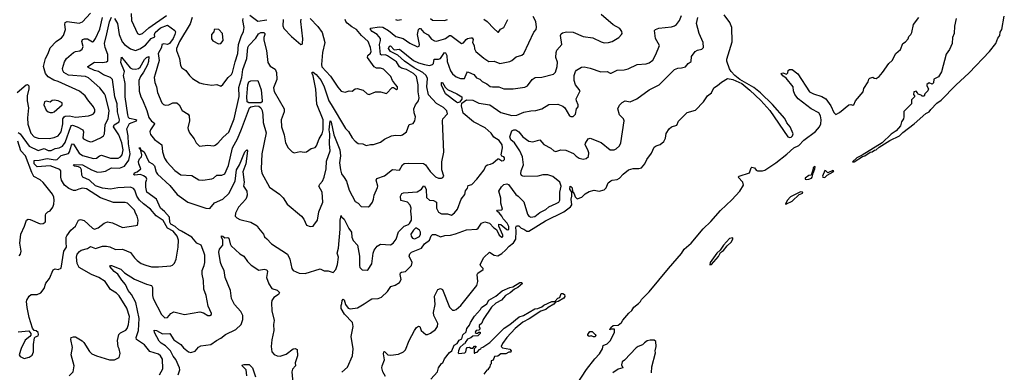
# Model space of a CAD drawing. Extents: x 1443846 to 1577407, y 839182 to 927291.
# Tile 478 of 535: x 1565160 to 1574974, y 868600 to 872112. Entities that reach past the tile are written whole.
import ezdxf

# ---------------------------------------------------------------- set-up
doc = ezdxf.new("R2010")
doc.units = 0

msp = doc.modelspace()

# ---------------------------------------------------------------- linework, layer by layer
at = {"layer": '0CON20XD'}
for points in [[(1565135, 871387.5), (1565225, 871462.5), (1565237, 871467), (1565252.5, 871455), (1565252, 871425), (1565233.1, 871355), (1565235.4, 871305), (1565248.3, 871235), (1565236.9, 871135), (1565241.3, 871071.3), (1565272.3, 870982.3), (1565305, 870943.8), (1565345, 870931.1), (1565455, 870930), (1565505, 870938.2), (1565543.3, 870955), (1565574.2, 870995), (1565589.8, 871075), (1565590.6, 871125), (1565602.4, 871145), (1565615, 871152.7), (1565655, 871153.9), (1565715, 871141.2), (1565846.2, 871153.8), (1565876.9, 871163.1), (1565894.5, 871175.5), (1565908.6, 871195), (1565910, 871215), (1565896.2, 871245), (1565838.1, 871315), (1565814.2, 871355), (1565755, 871398.8), (1565545, 871495.4), (1565500.3, 871510.3), (1565445, 871542.5), (1565418.6, 871575), (1565396.2, 871645), (1565417.1, 871725), (1565445.6, 871775), (1565465, 871833.3), (1565525, 871894.3), (1565577.5, 871932.5), (1565595.3, 871954.7), (1565617.5, 872015), (1565609.4, 872065), (1565614.7, 872085), (1565635, 872095.3), (1565753.7, 872076.3), (1565785, 872089.4), (1565865, 872176.2)], [(1565145, 869002.5), (1565251.7, 869011.7), (1565272.5, 868985), (1565271.7, 868968.3), (1565262.5, 868955), (1565215, 868918.8), (1565173.9, 868836.1), (1565153.5, 868775), (1565166.2, 868756.2), (1565205, 868735.6), (1565255, 868750.4), (1565285, 868771.9), (1565298.2, 868805), (1565296.9, 868875), (1565307.5, 868942.5), (1565317.5, 868952.5), (1565345, 868962.5), (1565348.8, 868975), (1565345, 868996.7), (1565325, 869012.5), (1565305, 869017.5), (1565288.3, 869038.3), (1565255.7, 869145), (1565234.4, 869245), (1565227.5, 869305), (1565231.3, 869318.7), (1565255, 869357.5), (1565275, 869373.3), (1565335, 869373.3), (1565369.3, 869390.7), (1565403.3, 869435), (1565420.9, 869489.1), (1565455.9, 869534.1), (1565495, 869620), (1565515, 869628.8), (1565545, 869623.8), (1565572.3, 869637.7), (1565601.1, 869805), (1565628.1, 869845), (1565622, 869892), (1565623.2, 869945), (1565629.4, 869960.6), (1565670.8, 870015), (1565717.1, 870055), (1565745, 870113.8), (1565765, 870122.9), (1565801.7, 870111.7), (1565887.5, 870035), (1565905, 870026.7), (1565941.8, 870038.2), (1566001.2, 870085), (1566035, 870097.1), (1566085, 870089.4), (1566185, 870042.9), (1566318.3, 870061.7), (1566333, 870067), (1566339.3, 870080.7), (1566340, 870115), (1566332, 870155), (1566312.9, 870185), (1566302.9, 870215), (1566235, 870284.3), (1566211.7, 870291.7), (1566095, 870291.9), (1565965, 870338.9), (1565825, 870426.5), (1565785, 870435.3), (1565749.4, 870425), (1565715, 870410), (1565695, 870409.5), (1565651.5, 870431.5), (1565607.2, 870465), (1565575.4, 870515), (1565570, 870545), (1565571.5, 870605), (1565561.1, 870621.1), (1565465, 870655.1), (1565335, 870644.8), (1565303.8, 870675), (1565305, 870708.5), (1565355, 870712.6), (1565435, 870730), (1565515, 870717.2), (1565535, 870720), (1565575, 870758.6), (1565645, 870778.9), (1565655.1, 870794.9), (1565675, 870863.1), (1565685, 870875.5), (1565695, 870870.9), (1565752.6, 870782.6), (1565785, 870760), (1565895, 870730.7), (1565925, 870733.8), (1565955, 870757.1), (1565975, 870763.8), (1566063.6, 870733.6), (1566143.1, 870733.1), (1566165, 870744.6), (1566183, 870767), (1566192.2, 870815), (1566179.3, 870885), (1566148.1, 870965), (1566094.8, 871045), (1566100.9, 871065), (1566150.8, 871095), (1566155.8, 871115), (1566134.2, 871195), (1566130.4, 871275), (1566109.3, 871345), (1566086.1, 871515), (1566066, 871536), (1565995, 871561.9), (1565944.9, 871594.9), (1565905, 871605.6), (1565841.2, 871635), (1565840, 871645), (1565905, 871689.5), (1565985, 871684.7), (1566025, 871691.5), (1566037.3, 871702.7), (1566038.7, 871765), (1566012.2, 871835), (1566005.8, 871875), (1566027.2, 871972.8), (1566055, 872092), (1566073.6, 872136.4)], [(1565145, 870990), (1565165, 870975.6), (1565255, 870853.5), (1565345, 870807.9), (1565405, 870830), (1565445, 870809.8), (1565475, 870808.1), (1565515, 870829), (1565555, 870835.2), (1565586.5, 870853.5), (1565615, 870889.6), (1565670.2, 871049.8), (1565675, 871058.5), (1565685, 871061.1), (1565733.9, 871043.9), (1565789.5, 871015), (1565796.7, 870995), (1565789.4, 870935), (1565796.2, 870925), (1565834.6, 870904.6), (1565865, 870897.1), (1565885, 870900), (1565964.6, 870935.4), (1565994.2, 870955), (1566006.5, 870975), (1566013.4, 871065), (1566042.8, 871127.2), (1566051.8, 871205), (1566015.9, 871355), (1566006.2, 871375), (1565960, 871435), (1565845, 871533.3), (1565815, 871545.4), (1565645, 871559.8), (1565600.9, 871585), (1565588.8, 871605), (1565585.4, 871625), (1565606.9, 871693.1), (1565627.8, 871725), (1565695, 871783.8), (1565715, 871793.8), (1565758.3, 871801.7), (1565781.8, 871818.2), (1565791.3, 871845), (1565778.7, 871895), (1565784.7, 871915.3), (1565805, 871922.9), (1565835, 871922.3), (1565885, 871893.3), (1565895, 871895.7), (1565914.6, 871925), (1565957.8, 872017.8), (1565985.9, 872134.1)], [(1566105, 872124), (1566136, 872076), (1566150, 871965), (1566182.2, 871892.2), (1566206.4, 871866.4), (1566265, 871822.7), (1566315, 871806.3), (1566359.1, 871820.9), (1566415, 871859.2), (1566470.7, 871925), (1566507.1, 871942.9), (1566504.8, 871965), (1566510.9, 871985), (1566565, 872030), (1566635, 872058), (1566705.5, 872005.5), (1566712.5, 871992.5), (1566707, 871965), (1566688.8, 871925), (1566652.6, 871875), (1566635, 871863.8), (1566597.3, 871872.7), (1566575.4, 871865), (1566574.7, 871835), (1566540.3, 871775), (1566549.1, 871705), (1566509.7, 871569.7), (1566500.4, 871535), (1566505.6, 871485), (1566524.4, 871445), (1566535, 871386.7), (1566577.5, 871285), (1566595, 871265.8), (1566615, 871260.6), (1566645, 871264.4), (1566687.5, 871282.5), (1566725, 871283.3), (1566748.6, 871265), (1566777.9, 871207.9), (1566840.3, 871170.3), (1566850, 871155), (1566854.2, 871105), (1566836.4, 871036.4), (1566838.3, 871018.3), (1566853.8, 870985), (1566899.2, 870925), (1566918.8, 870885), (1566953.6, 870853.6), (1567035, 870861.2), (1567095, 870857.1), (1567108, 870862), (1567135, 870880.8), (1567188.3, 870941.7), (1567245, 870992.9), (1567296.7, 871123.3), (1567346.9, 871346.9), (1567343, 871437), (1567372.6, 871535), (1567385.8, 871615), (1567425.7, 871725), (1567435.3, 871835), (1567445.4, 871855), (1567515, 871928.6), (1567539.2, 871970.8), (1567565, 871986.1), (1567594, 871984), (1567603.8, 871975), (1567604.4, 871965), (1567593.5, 871935), (1567595, 871907.5), (1567619.4, 871805), (1567632.7, 871685), (1567655, 871650.6), (1567707.9, 871617.9), (1567721.1, 871585), (1567723.4, 871516.6), (1567691.5, 871435), (1567695, 871397.5), (1567797.8, 871225), (1567795.6, 871195), (1567765.5, 871114.5), (1567768.1, 871045), (1567795.7, 870965.7), (1567810, 870885), (1567836.2, 870835), (1567875, 870796.7), (1567895, 870786.7), (1567955, 870800), (1567995, 870791.2), (1568020, 870795), (1568065, 870828), (1568105, 870840), (1568119.2, 870855), (1568145.4, 870925), (1568175, 870975.7), (1568185.6, 871015), (1568184, 871114), (1568122.3, 871272.3), (1568110.7, 871420.7), (1568084.1, 871554.1), (1568073.6, 871575), (1568075, 871590), (1568085, 871590), (1568115, 871567.9), (1568165.3, 871505), (1568196.4, 871445), (1568240.8, 871305), (1568265.9, 871265.9), (1568407.3, 871027.3), (1568436.9, 870996.9), (1568475, 870933.8), (1568505, 870901.2), (1568535, 870880), (1568580, 870875), (1568615, 870858), (1568655, 870868), (1568685, 870867.5), (1568755, 870892.5), (1568795, 870922.5), (1568865, 870954.4), (1568905, 870961.4), (1568955, 870960), (1568975, 870966.2), (1569016.2, 870995), (1569041.4, 871068.6), (1569080.5, 871079.5), (1569096.9, 871103.1), (1569104.2, 871145), (1569092.5, 871185), (1569090, 871225), (1569104.5, 871265.5), (1569136.3, 871303.7), (1569141.5, 871335), (1569132.7, 871392.7), (1569131.6, 871465), (1569115.5, 871545.5), (1569086.2, 871575), (1569015, 871617.6), (1568965, 871629.3), (1568945, 871643.4), (1568915, 871690.9), (1568825, 871753.1), (1568805, 871763.1), (1568765, 871760.4), (1568756.6, 871766.6), (1568746.5, 871863.5), (1568757.9, 871905), (1568755.3, 871925), (1568724, 871965), (1568672.1, 871995), (1568655.6, 872015), (1568655, 872028), (1568745, 872041.6), (1568778.4, 872038.4), (1568835.2, 872005.2), (1568910, 871945), (1568983.6, 871923.6), (1569047.2, 871877.2), (1569125, 871842.5), (1569141.2, 871848.8), (1569146.1, 871863.9), (1569126.6, 871965), (1569136.4, 872013.6), (1569145, 872025.7), (1569155, 872023.1), (1569186.7, 871985), (1569230.1, 871960.1), (1569265, 871917.7), (1569295, 871900.8), (1569315, 871900), (1569385, 871917.3), (1569405.2, 871924.8), (1569445, 871954.5), (1569458.8, 871955), (1569565, 871875.6), (1569585, 871882.5), (1569609.2, 871915), (1569623.8, 871925), (1569655, 871933.1), (1569670, 871930), (1569678.9, 871915), (1569672.9, 871885), (1569689.6, 871855), (1569693, 871823), (1569705, 871794.3), (1569785, 871727.5), (1569835, 871696.9), (1569888.5, 871698.5), (1569945, 871677.1), (1570045, 871696), (1570066.2, 871705), (1570109.1, 871740.9), (1570165, 871760), (1570183.8, 871775), (1570285, 871986.7), (1570309.2, 872015), (1570312.1, 872037.9), (1570304.3, 872094.3), (1570278.6, 872145)], [(1566271.1, 872175), (1566273.1, 872105), (1566333.1, 871975), (1566355, 871963.3), (1566385, 871974.5), (1566448.6, 872031.4), (1566623.4, 872155)], [(1566880.4, 872135), (1566857.9, 872072.1), (1566752.5, 871895), (1566722.9, 871825), (1566724.4, 871805), (1566754.2, 871724.2), (1566764.2, 871655), (1566775, 871633.3), (1566816.2, 871605), (1566851.2, 871555), (1566883.3, 871525), (1566953, 871483), (1566987.7, 871472.3), (1567075, 871458.8), (1567125, 871466), (1567165, 871450), (1567185, 871466.7), (1567237.5, 871535), (1567270.8, 871565), (1567282.4, 871585), (1567306.4, 871693.6), (1567334, 871774), (1567340.8, 871865), (1567367.2, 871945), (1567392.5, 871995), (1567396, 872035), (1567383.2, 872105), (1567387.3, 872125)], [(1567455, 872156.4), (1567535, 872097.5), (1567625, 872112.3)], [(1568370.7, 868599.3), (1568428.3, 868651.7), (1568477.1, 868765), (1568484.2, 868834.2), (1568463.1, 868955), (1568484.2, 869055.8), (1568476.7, 869095), (1568398.5, 869178.5), (1568365.9, 869235), (1568362.8, 869265), (1568371.6, 869285), (1568374.2, 869315), (1568385, 869329.2), (1568395, 869320), (1568407.1, 869275), (1568435, 869238.8), (1568455, 869230.8), (1568527.2, 869242.8), (1568595, 869280.6), (1568652.5, 869322.5), (1568668.8, 869331.2), (1568734.3, 869335.7), (1568765, 869347.5), (1568825, 869404), (1568858.8, 869455), (1568903, 869467), (1568946.2, 869495), (1568961.2, 869525), (1568951.9, 869575), (1568955, 869590), (1568965, 869597.5), (1569006.7, 869605), (1569066.7, 869665), (1569072, 869695), (1569043.6, 869755), (1569049.4, 869780.6), (1569066, 869795), (1569163.8, 869835), (1569195, 869880.6), (1569243.2, 869916.8), (1569261.7, 869958.3), (1569275, 869973.5), (1569303.9, 869973.9), (1569355, 869948.1), (1569397.9, 869962.1), (1569455, 869965.6), (1569505, 869977.8), (1569615, 870018.9), (1569715, 870025.5), (1569728.5, 870035), (1569763.1, 870085), (1569795, 870098.9), (1569843.9, 870083.9), (1569885, 870038), (1569911.1, 870021.1), (1569940, 869965), (1569965, 869945.7), (1569975, 869948), (1569976.8, 869965), (1569935.6, 870055), (1569934.4, 870075.6), (1569955, 870072.1), (1570015, 870022), (1570025, 870017.8), (1570035.4, 870025), (1570035, 870051.2), (1570019.1, 870085), (1569978.8, 870128.8), (1569966.5, 870155), (1569939, 870189), (1569914.6, 870205), (1569924, 870215), (1569963.1, 870216.9), (1569971.5, 870225), (1569956.5, 870285), (1569955.4, 870335), (1569936.4, 870403.6), (1569961.2, 870448.8), (1569985, 870471.2), (1570015, 870475.8), (1570030.8, 870470.8), (1570105, 870370.8), (1570130, 870355), (1570185, 870296.2), (1570222.9, 870175), (1570235, 870155.6), (1570255, 870145.5), (1570295, 870150.4), (1570345, 870191.1), (1570405, 870221.1), (1570435, 870246.5), (1570507.6, 870282.4), (1570534.4, 870295), (1570543.1, 870315), (1570543.5, 870395), (1570558.3, 870455), (1570544.8, 870495), (1570475, 870549.9), (1570425, 870567.9), (1570372.7, 870567.3), (1570324.3, 870554.3), (1570195, 870550.6), (1570175, 870552.9), (1570161.7, 870561.7), (1570155.8, 870575.8), (1570159.5, 870605), (1570181.6, 870665), (1570172.8, 870745), (1570145.9, 870805.9), (1570093.3, 870885), (1570055, 870916.4), (1570046.5, 870945), (1570064.3, 871005), (1570084.2, 871015.8), (1570105, 871015.2), (1570136.6, 870996.6), (1570174.6, 870944.6), (1570233.8, 870903.8), (1570275, 870896.2), (1570345, 870915.5), (1570385, 870868), (1570455, 870832.9), (1570485, 870806), (1570505, 870799.2), (1570523.3, 870805), (1570553, 870817), (1570605, 870814), (1570679.7, 870779.7), (1570705, 870752), (1570735, 870734.2), (1570775, 870724.2), (1570805, 870729.2), (1570829.4, 870750.6), (1570832.9, 870785), (1570824.3, 870815), (1570797.5, 870865), (1570798.3, 870881.7), (1570826.7, 870925), (1570845, 870932.5), (1570955, 870888.9), (1571045, 870815.7), (1571084.2, 870814.2), (1571105, 870824.3), (1571138.6, 870855), (1571152.2, 870885), (1571185.6, 871105), (1571179.4, 871125), (1571137.1, 871165), (1571122.9, 871225), (1571139.1, 871260.9), (1571164.2, 871285.8), (1571195, 871303.3), (1571245, 871294.5), (1571312, 871325), (1571435, 871414.5), (1571533.5, 871465), (1571685, 871615.7), (1571719.7, 871630.3), (1571757.7, 871632.3), (1571796.9, 871643.1), (1571824.3, 871675.7), (1571854.1, 871695.9), (1571856, 871745), (1571893.8, 871795), (1571915, 871809.2), (1571960.3, 871819.7), (1571974, 871835), (1571970.8, 871885), (1571931.4, 871975), (1571906.7, 872075), (1571919.5, 872135)], [(1568807, 868557), (1568780.4, 868605), (1568770, 868645), (1568772.5, 868665), (1568797.5, 868725), (1568784.6, 868785), (1568788, 868802), (1568795, 868805.7), (1568828.8, 868775), (1568859.5, 868770.5), (1568935, 868780), (1568985.7, 868804.3), (1569006.8, 868825), (1569042.2, 868915), (1569095, 869014.4), (1569115, 869045.7), (1569135, 869060.8), (1569148.6, 869055), (1569160, 869015), (1569207.6, 868977.6), (1569225, 868976.7), (1569255, 868987.8), (1569303.8, 869026.2), (1569323.3, 869055), (1569327.9, 869085), (1569288.4, 869165), (1569283.3, 869195), (1569301.9, 869275), (1569293.6, 869356.4), (1569326.1, 869423.9), (1569355, 869434), (1569375, 869422.9), (1569445, 869248.1), (1569475, 869220), (1569495, 869218.8), (1569509.6, 869225), (1569555.4, 869264.6), (1569717.6, 869465), (1569727.8, 869505), (1569718.2, 869575), (1569725, 869588.1), (1569778.8, 869625), (1569778, 869635), (1569757, 869657), (1569750.8, 869675), (1569785, 869742), (1569843.7, 869796.3), (1569887.8, 869767.8), (1569925, 869760), (1569965, 869781.6), (1570002.3, 869817.7), (1570037.5, 869855), (1570081.1, 869888.9), (1570106.2, 869925), (1570109.6, 870005), (1570104.2, 870045.8), (1570111.8, 870058.2), (1570135, 870060), (1570157, 870037), (1570185, 870026.9), (1570214.1, 870004.1), (1570235, 870004.5), (1570401.5, 870108.5), (1570585, 870198.2), (1570650.5, 870249.5), (1570662.2, 870267.8), (1570656.6, 870325), (1570664.7, 870355), (1570662.7, 870392.7), (1570644.8, 870425), (1570647.5, 870452.5), (1570655, 870451.4), (1570665.9, 870435.9), (1570670, 870400), (1570687.1, 870377.1), (1570695, 870346.2), (1570715, 870327.5), (1570762.5, 870345), (1570795, 870378.8), (1570835, 870400), (1570885, 870412.5), (1570935, 870402.9), (1570985, 870418.6), (1571005, 870438.8), (1571025, 870485.8), (1571052.5, 870507.5), (1571065.6, 870514.4), (1571115, 870520), (1571138.1, 870531.9), (1571175, 870572), (1571227.5, 870615), (1571275, 870629.2), (1571331.7, 870628.3), (1571356.7, 870635), (1571391.2, 870675), (1571411.7, 870718.3), (1571458.3, 870781.7), (1571485, 870843.8), (1571505, 870857.1), (1571545, 870868.8), (1571581.2, 870898.8), (1571597.3, 870932.7), (1571605, 870977.5), (1571633.8, 871025), (1571657.5, 871045), (1571709.3, 871060.7), (1571725, 871100), (1571811.2, 871188.8), (1571895, 871210), (1571975, 871293.8), (1572015.6, 871354.4), (1572054.2, 871385), (1572077.1, 871432.9), (1572114.5, 871455.5), (1572155, 871491.2), (1572215, 871527.5), (1572267, 871517), (1572357.8, 871477.8), (1572438.9, 871408.9), (1572548.7, 871308.7), (1572637.8, 871207.8), (1572814.9, 870944.9), (1572835, 870938.1), (1572847.9, 870942.1), (1572864.1, 870955.9), (1572868.6, 870975), (1572838.4, 871045), (1572807.5, 871085), (1572786.5, 871126.5), (1572665, 871268.8), (1572545, 871382.7), (1572476.6, 871436.6), (1572337.6, 871517.6), (1572287.3, 871557.3), (1572250.8, 871595), (1572233.3, 871623.3), (1572209.7, 871699.7), (1572209.4, 871720.6), (1572259.8, 871890.2), (1572256.7, 872035), (1572238.1, 872085), (1572180.7, 872160.7)], [(1569385.9, 870794.1), (1569374.5, 871105.5), (1569378.9, 871125), (1569424.4, 871175), (1569417.8, 871205), (1569385, 871236.5), (1569315, 871276.2), (1569234.7, 871365), (1569218.3, 871445), (1569223.3, 871525), (1569210.3, 871555), (1569177.2, 871585), (1569091.5, 871631.5), (1568995, 871699.3), (1568928.3, 871758.3), (1568855, 871796.2), (1568837.7, 871825), (1568845, 871849.6), (1568855, 871850.4), (1568892.6, 871812.6), (1568945, 871818.8), (1569085, 871707), (1569135, 871681.1), (1569195.5, 871665.5), (1569244.7, 871655.3), (1569274.3, 871665), (1569283.8, 871676.2), (1569290.8, 871719.2), (1569335, 871718.8), (1569353.1, 871726.9), (1569395, 871785.7), (1569405, 871780.8), (1569416.9, 871756.9), (1569420.5, 871695), (1569455, 871602.9), (1569475, 871572.2), (1569511.5, 871541.5), (1569555, 871525.6), (1569594.3, 871525.7), (1569617.8, 871582.2), (1569625, 871591.2), (1569635, 871590.8), (1569685.8, 871565.8), (1569713.5, 871533.5), (1569745, 871519.5), (1569770, 871495), (1569815, 871474.4), (1569847.8, 871447.8), (1569872, 871442), (1569935, 871443.3), (1569986.4, 871423.6), (1570077.4, 871422.6), (1570195, 871441.4), (1570220, 871455), (1570269.2, 871515), (1570298.8, 871535), (1570365, 871541.1), (1570479.6, 871570.4), (1570499.6, 871590.4), (1570518.1, 871645), (1570518.9, 871688.9), (1570504.4, 871735), (1570505.7, 871785), (1570515, 871810), (1570562.5, 871865), (1570551.4, 871955), (1570558, 871972), (1570570, 871980), (1570610.3, 871989.7), (1570675, 871986.5), (1570777.5, 871945), (1570872.5, 871932.5), (1570955, 871891.5), (1570985, 871882.9), (1571030, 871885), (1571065, 871895.8), (1571131.2, 871935), (1571158.8, 871965), (1571163.8, 871975), (1571161.2, 871995), (1571141.2, 872025), (1571075, 872062), (1570956.7, 872165)], [(1571501.8, 871765), (1571535.5, 871854.5), (1571496, 871924), (1571488.8, 872005), (1571495.9, 872014.1), (1571530.9, 872029.1), (1571657.2, 872042.8), (1571685, 872050.6), (1571705, 872064.2), (1571736.1, 872103.9), (1571757.3, 872155)], [(1572885.7, 871365.7), (1572872.5, 871405), (1572868.6, 871445), (1572801.1, 871531.1), (1572765, 871551.5), (1572750, 871575), (1572765, 871583.3), (1572801.7, 871568.3), (1572817, 871583), (1572820, 871605), (1572832.5, 871617.5), (1572860, 871615), (1572915, 871572.5), (1573031.2, 871395), (1573072.6, 871372.6), (1573155, 871348.2), (1573195, 871323.1), (1573245, 871252.9), (1573275, 871186.2), (1573295, 871168.8), (1573331.4, 871188.6), (1573425, 871263.3), (1573445, 871268.8), (1573465, 871261.2), (1573475, 871263.8), (1573490, 871305), (1573566.2, 871395), (1573575, 871426.7), (1573618.3, 871491.7), (1573625, 871518.8), (1573635, 871528.8), (1573665, 871540), (1573675, 871530), (1573695, 871527.5), (1573725, 871547.5), (1573760, 871585), (1573823.3, 871675), (1573857.5, 871705), (1573892.5, 871775), (1573937.5, 871815), (1573963.9, 871876.1), (1573988.3, 871891.7), (1574015, 871920), (1574022.5, 871945), (1574042.5, 871965), (1574052.5, 871985), (1574070, 872065), (1574122.5, 872135)], [(1574493.6, 872123.6), (1574476.4, 872046.4), (1574473.3, 871975), (1574456.4, 871933.6), (1574453.3, 871875), (1574427.5, 871815), (1574395, 871770), (1574347, 871593), (1574316.4, 871543.6), (1574271.7, 871518.3), (1574267, 871483), (1574255, 871470), (1574225, 871482.5), (1574201.7, 871468.3), (1574200, 871455), (1574217.5, 871425), (1574210, 871405), (1574180, 871375), (1574175, 871350), (1574155, 871350), (1574145, 871360), (1574115, 871370), (1574110, 871385), (1574095, 871400), (1574072.5, 871395), (1574068.3, 871368.3), (1574080, 871355), (1574080, 871345), (1574050, 871315), (1574050, 871275), (1573973, 871197), (1573972.5, 871145), (1573967.5, 871125), (1573947.5, 871095), (1573940, 871055), (1573897.5, 871005), (1573845, 870972.5), (1573755, 870886), (1573558.6, 870761.4), (1573503.3, 870736.7), (1573461.2, 870695), (1573476.7, 870695), (1573559.2, 870750.8), (1573585, 870756.7), (1573638.2, 870791.8), (1573657.8, 870795), (1573679.1, 870810.9), (1573696.5, 870815), (1573727.2, 870842.8), (1573832.5, 870907.5), (1573928.1, 870955), (1573961.1, 870988.9), (1574076.7, 871075), (1574192.3, 871177.7), (1574225.8, 871195), (1574241.2, 871218.8), (1574300.3, 871279.7), (1574345, 871309.8), (1574489.9, 871460.1), (1574625, 871584.4), (1574826.2, 871795), (1574887.8, 871875), (1574910.7, 871929.3), (1574928.9, 871955), (1574932.2, 871987.8), (1574947.6, 872015), (1574973.8, 872146.2)], [(1567787.2, 872115), (1567782.4, 872052.4), (1567793.4, 872023.4), (1567868.8, 871945), (1567963.9, 871863.9), (1567975, 871867.5), (1567980.5, 871879.5), (1567983, 871923), (1567961.2, 872095), (1567964.1, 872115.9)], [(1568055, 872125.8), (1568131.5, 872045), (1568173.3, 871983.3), (1568201.3, 871885), (1568177.6, 871785), (1568167.9, 871665), (1568172.6, 871642.6), (1568259.4, 871549.4), (1568330.2, 871440.2), (1568365, 871400), (1568405, 871388.8), (1568445, 871403.3), (1568475, 871400), (1568505, 871422.5), (1568525, 871426.7), (1568585, 871410), (1568624.2, 871374.2), (1568643, 871367), (1568707, 871393), (1568755, 871393.8), (1568815, 871376.7), (1568872.3, 871437.7), (1568885, 871437.5), (1568915, 871417.5), (1568925, 871423.3), (1568926.7, 871445), (1568906, 871466), (1568875.6, 871505.6), (1568858, 871545), (1568785, 871619.2), (1568755, 871628.9), (1568715, 871628.2), (1568692.1, 871642.1), (1568626.2, 871735), (1568629.6, 871755), (1568655, 871777.8), (1568663.3, 871796.7), (1568657.4, 871835), (1568634.8, 871894.8), (1568565.6, 871955.6), (1568518.2, 872015), (1568470.9, 872040.9), (1568425, 872078.5), (1568410.9, 872095), (1568404.6, 872115.4)], [(1568905, 872113.6), (1568925, 872109.1), (1568965, 872113.3)], [(1569255.7, 872125), (1569275, 872106.9), (1569395, 872103.1), (1569425, 872114.4)], [(1569785, 872116.7), (1569820.8, 872095), (1569884.3, 872024.3), (1569925, 871987.5), (1569931.7, 871988.3), (1569953.2, 872016.8), (1569986.7, 872035), (1570026, 872115)], [(1567141.7, 871871.7), (1567165, 871873.8), (1567188, 871905), (1567181.2, 871975), (1567145, 872013.3), (1567105, 872017.5), (1567098.3, 872011.7), (1567095, 871990), (1567073.3, 871965), (1567072.3, 871922.3), (1567085, 871903.3), (1567141.7, 871871.7)], [(1565654.2, 868565.8), (1565692.5, 868605), (1565704.6, 868665), (1565673.2, 868773.2), (1565685.5, 868845), (1565668.6, 868925), (1565674.4, 868945.6), (1565695.7, 868954.3), (1565715, 868953.1), (1565781.9, 868911.9), (1565798.9, 868895), (1565855, 868806), (1565880, 868785), (1565925, 868764.3), (1566055, 868724), (1566105, 868724), (1566152, 868748), (1566161.7, 868788.3), (1566152.2, 868832.2), (1566141.7, 868851.7), (1566135.5, 868915), (1566147.5, 868975), (1566165, 868992.5), (1566219.4, 869020.6), (1566232.7, 869037.3), (1566245.4, 869075), (1566255.4, 869155), (1566228.9, 869238.9), (1566151.1, 869361.1), (1566125, 869389.2), (1566066.9, 869425), (1566010.8, 869505), (1565947.5, 869545), (1565875, 869574.6), (1565754.2, 869645), (1565733.9, 869683.9), (1565725.6, 869745), (1565731.9, 869775), (1565755, 869804.3), (1565773.3, 869815), (1565835, 869831.5), (1565865, 869851.4), (1565915, 869833.1), (1565985, 869854.6), (1566025, 869857.1), (1566058.6, 869848.6), (1566115, 869822.5), (1566185, 869827.1), (1566265, 869791.5), (1566305, 869740), (1566332.5, 869715), (1566372.5, 869685), (1566415.9, 869665.9), (1566475, 869650.4), (1566545, 869648.8), (1566665, 869659.2), (1566683, 869667), (1566702.4, 869687.6), (1566718.1, 869725), (1566741.2, 869845), (1566743.8, 869915), (1566728.2, 869955), (1566689.5, 870005), (1566632.4, 870035), (1566591.3, 870111.3), (1566519.7, 870159.7), (1566463.8, 870225), (1566395, 870276.8), (1566355, 870315.3), (1566327, 870355), (1566308.2, 870415), (1566295, 870432.1), (1566265, 870443.6), (1566137.6, 870437.6), (1566065, 870422.8), (1565985, 870434.7), (1565916.4, 870456.4), (1565855, 870515.2), (1565788.1, 870545), (1565779.1, 870565), (1565777.3, 870617.3), (1565765.3, 870635.3), (1565745, 870647.1), (1565705, 870652), (1565694.4, 870665), (1565705, 870671.1), (1565785, 870667.2), (1565877.4, 870617.4), (1565935.5, 870594.5), (1565975, 870595.5), (1566015, 870604.6), (1566075, 870635.3), (1566155, 870634.7), (1566205, 870652.4), (1566246.7, 870713.3), (1566261.1, 870775), (1566243.5, 870875), (1566241.5, 870955), (1566229.3, 871025), (1566255, 871077.7), (1566325, 871103.6), (1566327.6, 871107.6), (1566316.7, 871115), (1566255, 871127.5), (1566245, 871136.5), (1566236.4, 871165), (1566212.8, 871345), (1566212.8, 871475), (1566194.4, 871555.6), (1566204.6, 871595), (1566167.4, 871685), (1566175, 871740), (1566262.4, 871632.4), (1566281.9, 871621.9), (1566315, 871620.3), (1566343.7, 871626.3), (1566361.7, 871638.3), (1566404.5, 871715), (1566425, 871736.4), (1566446.2, 871745), (1566444.5, 871695), (1566435, 871664.2), (1566395, 871588.5), (1566363.6, 871546.4), (1566347.5, 871505), (1566351.5, 871401.5), (1566368, 871345), (1566385.4, 871315), (1566426.2, 871206.2), (1566447, 871137), (1566472.5, 871102.5), (1566499.2, 871085), (1566504.4, 871075), (1566462.3, 871015), (1566458.8, 870995), (1566465, 870970), (1566505, 870919.5), (1566576.2, 870866.2), (1566583.5, 870795), (1566605, 870731.2), (1566625.6, 870695), (1566705, 870610), (1566765, 870565.8), (1566875, 870560.8), (1566945, 870517.5), (1566985, 870514.3), (1567075, 870528.1), (1567092, 870535), (1567125, 870563.1), (1567175, 870563.1), (1567205, 870575.6), (1567241.7, 870658.3), (1567282, 870835), (1567329.7, 870925), (1567370.8, 871020.8), (1567449.6, 871235), (1567464.8, 871245.2), (1567515, 871253.5), (1567545, 871250), (1567564.7, 871235), (1567576.6, 871206.6), (1567584, 871164), (1567587.5, 871087.5), (1567615.4, 870985), (1567574.7, 870775), (1567567.1, 870625), (1567575, 870582.5), (1567651.2, 870445), (1567751.2, 870375), (1567785, 870336.2), (1567825, 870273.8), (1567970, 870155), (1567993.3, 870125), (1568017.5, 870065), (1568055, 870051.2), (1568085, 870056.7), (1568093.3, 870065), (1568128, 870115), (1568141.7, 870198.3), (1568181.2, 870295), (1568174.5, 870395), (1568141.9, 870455), (1568150.6, 870475), (1568177.1, 870502.9), (1568193.3, 870545), (1568213.2, 870626.8), (1568216.6, 870703.4), (1568253, 870805), (1568246.7, 870875), (1568250.7, 870975), (1568244.1, 871015), (1568254.4, 871105.6), (1568265, 871090), (1568290, 870965), (1568349.4, 870815), (1568358.1, 870755), (1568349.3, 870685), (1568356, 870616), (1568367, 870577), (1568395, 870540), (1568416.2, 870505), (1568442.9, 870415), (1568505, 870301.2), (1568535, 870282.9), (1568565, 870252.5), (1568635, 870249.2), (1568650.9, 870259.1), (1568676, 870295), (1568687.5, 870325), (1568693.1, 870365), (1568727.8, 870442.2), (1568729.5, 870455), (1568714, 870515), (1568718.8, 870531.2), (1568795, 870555.4), (1568875, 870620), (1568946.9, 870613.1), (1568975.7, 870665), (1568991.5, 870678.5), (1569035, 870683.3), (1569185, 870678.5), (1569205.6, 870665), (1569250.7, 870600.7), (1569305, 870546), (1569335.8, 870534.2), (1569365, 870534.2), (1569378.8, 870541.2), (1569386, 870555), (1569366.7, 870615), (1569366.2, 870695), (1569385.9, 870794.1)], [(1566554.2, 868575), (1566586.2, 868635), (1566585, 868731.2), (1566565, 868764.5), (1566545, 868779.2), (1566458, 868808), (1566403.6, 868873.6), (1566326, 868926), (1566320, 868945), (1566345.3, 869015), (1566352.6, 869135), (1566318.4, 869295), (1566274.3, 869374.3), (1566242.2, 869415), (1566215.4, 869475.4), (1566177.6, 869517.6), (1566138.2, 869578.2), (1566101.8, 869605), (1566058.9, 869655), (1566065, 869662.9), (1566076.8, 869663.2), (1566168, 869628), (1566205, 869590.5), (1566305, 869528.5), (1566425, 869478.1), (1566475, 869465.6), (1566485.4, 869444.6), (1566484.6, 869365.4), (1566491, 869335), (1566574.5, 869174.5), (1566606.4, 869143.6), (1566635, 869146.2), (1566665, 869186), (1566695, 869200.8), (1566804.4, 869174.4), (1566955, 869202.7), (1566991.5, 869191.5), (1567035, 869165.8), (1567055.6, 869164.4), (1567071.2, 869175), (1567072, 869185), (1567038.7, 869258.7), (1567018.9, 869365), (1566996.2, 869426.2), (1566990.9, 869515), (1566977.4, 869577.4), (1566977.5, 869615), (1567000, 869665), (1567005.5, 869694.5), (1567003.8, 869765), (1566996.7, 869796.7), (1566969.2, 869865), (1566925, 869884.4), (1566874.6, 869945), (1566774.2, 870004.2), (1566745, 870019), (1566710.9, 870051), (1566665, 870074), (1566657.7, 870095), (1566654.1, 870145), (1566605, 870200.2), (1566564.8, 870235), (1566525.3, 870325.3), (1566429, 870395), (1566416.2, 870445), (1566417.5, 870492.5), (1566426.5, 870525), (1566419.1, 870539.1), (1566395, 870557.5), (1566365, 870568.5), (1566304.4, 870564.4), (1566298.8, 870568.8), (1566305, 870587.5), (1566332.6, 870597.4), (1566367.5, 870625), (1566346.8, 870675), (1566345, 870700), (1566353.1, 870725), (1566373.6, 870746.4), (1566378.9, 870765), (1566363, 870822.8), (1566353.1, 870825), (1566355, 870837.5), (1566363, 870822.8), (1566366.4, 870816.4), (1566399.6, 870795), (1566446, 870696), (1566485, 870677.7), (1566505, 870657.5), (1566521.8, 870591.8), (1566532.3, 870572.3), (1566655, 870459.4), (1566730, 870370), (1566834.7, 870294.7), (1567015, 870235.4), (1567055, 870231.5), (1567101.9, 870288.1), (1567185, 870325.5), (1567245, 870381.9), (1567306.6, 870505), (1567322.4, 870615), (1567350.7, 870665), (1567403.8, 870795), (1567425, 870816), (1567430, 870805), (1567415.4, 870675.4), (1567385.4, 870595), (1567397.5, 870495), (1567389.2, 870455), (1567423.1, 870405), (1567426.7, 870365), (1567422, 870342), (1567414.2, 870325), (1567341.9, 870245), (1567312.5, 870185), (1567308.8, 870155), (1567325, 870138), (1567352.9, 870122.9), (1567465, 870095.6), (1567528.7, 870058.7), (1567540, 870035), (1567589.2, 869975), (1567598.8, 869948.8), (1567625, 869928.8), (1567668.8, 869878.8), (1567830, 869775), (1567852.9, 869725), (1567874, 869635), (1567885, 869613.8), (1567945, 869588.8), (1568005, 869584.3), (1568155, 869628.8), (1568195, 869612), (1568235, 869608.8), (1568285, 869593.3), (1568311.4, 869625), (1568328.2, 869675), (1568338.1, 869745), (1568323.5, 869785), (1568337.7, 869835), (1568354.3, 870025.7), (1568353.2, 870115), (1568365, 870160), (1568367.5, 870147.5), (1568393.6, 870123.6), (1568440.7, 870030.7), (1568466.8, 869996.8), (1568472.2, 869945), (1568483.8, 869913.8), (1568527.3, 869867.3), (1568545.6, 869755), (1568545.6, 869665), (1568550.6, 869645), (1568575, 869620.8), (1568625, 869616.7), (1568635, 869622.5), (1568668.8, 869681.2), (1568682.2, 869785), (1568693.6, 869816.4), (1568722.9, 869857.1), (1568755, 869876.5), (1568855, 869870), (1568884.2, 869885), (1568911.4, 869925), (1568935, 870000), (1568992.9, 870055), (1569035, 870070.8), (1569045, 870080.9), (1569066.2, 870115), (1569063.9, 870145), (1569057.3, 870205), (1569061.2, 870235), (1569053.5, 870265), (1569025, 870295.4), (1568959.7, 870309.7), (1568955.6, 870355), (1568968.1, 870381.9), (1568985, 870388.9), (1569122.4, 870397.6), (1569165, 870423.3), (1569185, 870453.8), (1569195, 870455.7), (1569211.9, 870421.9), (1569215, 870342), (1569244.6, 870314.6), (1569285, 870310.6), (1569314.2, 870295), (1569314.7, 870234.7), (1569335.5, 870195), (1569365, 870179.2), (1569425, 870178.1), (1569465, 870166.5), (1569495, 870188.6), (1569522.2, 870225), (1569560.8, 870325), (1569598, 870372), (1569602.1, 870407.9), (1569623.8, 870435), (1569629.2, 870460.8), (1569665, 870469.4), (1569717.5, 870522.5), (1569791.2, 870615), (1569805.7, 870655), (1569823.9, 870666.1), (1569852.2, 870672.2), (1569875, 870682.9), (1569925, 870726), (1569935, 870726.7), (1569965, 870706.7), (1569980.7, 870709.3), (1569990.7, 870719.3), (1569993.3, 870735), (1569985, 870746), (1569964, 870754), (1569958.8, 870765), (1569972.7, 870835), (1569970.4, 870865), (1569937.4, 870907.4), (1569885, 870941.1), (1569860.3, 870980.3), (1569800.8, 871035), (1569683.3, 871095), (1569581.5, 871181.5), (1569562, 871255), (1569567.7, 871282.3), (1569615, 871313.6), (1569675, 871310), (1569735, 871281.5), (1569845, 871263.3), (1569955, 871186.7), (1570065, 871158.8), (1570115, 871162.2), (1570185, 871190), (1570255, 871202.9), (1570305, 871206.9), (1570365, 871222.9), (1570433.5, 871266.5), (1570525, 871272), (1570575, 871251.2), (1570593.3, 871235), (1570640, 871155), (1570655, 871147.5), (1570675, 871147.5), (1570699.5, 871170.5), (1570710.8, 871225), (1570725.8, 871245), (1570725.7, 871265), (1570708.8, 871305), (1570708, 871325), (1570746, 871405), (1570698.9, 871465), (1570685.6, 871505), (1570686, 871555), (1570698.8, 871595), (1570711.2, 871608.8), (1570760.5, 871639.5), (1570785, 871643.8), (1570845, 871630.8), (1570954, 871594), (1571015, 871595.6), (1571045, 871580), (1571055, 871580.8), (1571115, 871609.5), (1571185, 871613.1), (1571225.8, 871624.2), (1571315, 871666), (1571405, 871673.8), (1571435, 871684), (1571472, 871708), (1571501.8, 871765)], [(1567445, 871283.9), (1567426, 871295), (1567422.7, 871345), (1567435, 871462.5), (1567445, 871493.8), (1567465, 871502.5), (1567535, 871507.5), (1567567.8, 871415), (1567578, 871305), (1567576, 871294), (1567565, 871284.4), (1567445, 871283.9)], [(1569525, 871285.4), (1569515, 871290.6), (1569405.5, 871375), (1569365, 871461.2), (1569365, 871487.5), (1569375, 871486), (1569400.6, 871440.6), (1569425.3, 871415.3), (1569518, 871375), (1569565.4, 871345.4), (1569568.1, 871321.9), (1569545, 871289.6), (1569525, 871285.4)], [(1570715, 868483.3), (1570810.9, 868629.1), (1570891.2, 868735), (1570938.8, 868785), (1570968.8, 868835), (1570976.7, 868865), (1571015, 868882.5), (1571046.1, 868913.9), (1571087.5, 868995), (1571088.3, 869028.3), (1571050, 869030), (1571041.7, 869021.7), (1571053.6, 869046.4), (1571075, 869066.7), (1571125, 869070), (1571157.5, 869095), (1571170.7, 869119.3), (1571230.7, 869189.3), (1571262.5, 869215), (1571280, 869250), (1571326.4, 869283.6), (1571347.5, 869305), (1571357.5, 869325), (1571435, 869402.5), (1571626.2, 869635), (1571757.4, 869782.6), (1571784, 869825), (1571853.6, 869886.4), (1571972, 870028), (1572048, 870102), (1572145, 870210), (1572258.3, 870318.3), (1572338, 870405), (1572373.3, 870465), (1572367.5, 870495), (1572322.5, 870545), (1572330, 870555), (1572433, 870587), (1572450, 870635), (1572458.3, 870641.7), (1572485, 870635.5), (1572502.2, 870612.2), (1572515, 870605.5), (1572564.3, 870605.7), (1572585.5, 870614.5), (1572695, 870687.5), (1572806.2, 870773.8), (1572875, 870837.1), (1572925, 870857.5), (1572975, 870912.5), (1573092.9, 870997.1), (1573132.2, 871045), (1573145.4, 871074.6), (1573147.1, 871115), (1573141.8, 871155), (1573125, 871183.5), (1573048.1, 871225), (1572920.8, 871325), (1572885.7, 871365.7)], [(1565486.4, 871186.4), (1565505, 871194.2), (1565583.3, 871265), (1565583.3, 871285), (1565542.5, 871305), (1565505, 871310), (1565485, 871306), (1565465, 871291.2), (1565425, 871301.2), (1565407.5, 871295), (1565401.2, 871265), (1565425, 871211.2), (1565445, 871194), (1565465, 871188.8), (1565486.4, 871186.4)], [(1565155, 869760), (1565168, 869775), (1565174, 869805), (1565163.1, 869885), (1565171.9, 869975), (1565209.2, 870055), (1565228.8, 870115), (1565244.4, 870125.6), (1565265, 870122.9), (1565365, 870078.8), (1565395, 870081.4), (1565414, 870095), (1565417.5, 870105), (1565416.4, 870163.6), (1565421.7, 870178.3), (1565441.7, 870198.3), (1565465, 870208.8), (1565489.4, 870245), (1565499.4, 870275), (1565503.1, 870315), (1565500, 870345), (1565487.1, 870375), (1565395, 870490), (1565365, 870517.1), (1565301.7, 870551.7), (1565279.6, 870589.6), (1565218.5, 870755), (1565171.2, 870805), (1565140.5, 870900.5)], [(1573000.3, 870520.3), (1573025, 870524.6), (1573053.3, 870535), (1573060, 870545), (1573067.3, 870582.7), (1573085.8, 870625.8), (1573090, 870645), (1573085, 870650), (1573067.5, 870635), (1573067, 870613), (1573047.5, 870565), (1573025, 870558.8), (1572990, 870535), (1572990, 870525), (1573000.3, 870520.3)], [(1573185, 870541.8), (1573207.4, 870562.6), (1573266.9, 870595), (1573273.3, 870605), (1573265, 870610), (1573215, 870586.7), (1573195, 870607.5), (1573185, 870610), (1573162.1, 870555), (1573165, 870543.5), (1573185, 870541.8)], [(1572795, 870270), (1572801.7, 870278.3), (1572859.2, 870305), (1572930, 870370), (1572964.2, 870385), (1572960.8, 870395), (1572942.4, 870397.6), (1572843.9, 870346.1), (1572809.3, 870310.7), (1572792.5, 870275), (1572795, 870270)], [(1569095, 869928.1), (1569105, 869931.1), (1569145, 869952.7), (1569155.3, 869975), (1569154.5, 869995), (1569145.4, 870015), (1569115, 870035.5), (1569105, 870034.3), (1569085, 870017.1), (1569058.9, 869975), (1569061.1, 869955), (1569075, 869935.7), (1569095, 869928.1)], [(1566739.5, 868575), (1566757.4, 868622.6), (1566754.4, 868645), (1566716.4, 868726.4), (1566690.3, 868760.3), (1566663.9, 868813.9), (1566614.4, 868864.4), (1566571.2, 868891.2), (1566551.3, 868911.3), (1566504.6, 868995), (1566500.6, 869019.4), (1566525, 869016.1), (1566585, 868981.5), (1566655.9, 868985.9), (1566695, 868924.4), (1566765, 868876.7), (1566793.7, 868843.6), (1566841.4, 868805), (1566865, 868796.9), (1566908.7, 868811.3), (1566940.9, 868849.1), (1566967, 868863), (1567065, 868877.1), (1567122.7, 868917.3), (1567165, 868938.5), (1567210.8, 868975), (1567313.8, 869026.2), (1567366.4, 869076.4), (1567385.3, 869125), (1567383.2, 869165), (1567364.8, 869204.8), (1567302.7, 869275), (1567270, 869335), (1567260.6, 869415), (1567207.1, 869545), (1567199.2, 869615), (1567175.5, 869655.5), (1567161.5, 869695), (1567144.5, 869795), (1567152.9, 869825), (1567184.5, 869865), (1567186.2, 869916.2), (1567171.8, 869945), (1567171.7, 869958.3), (1567185, 869956.9), (1567205, 869940), (1567235, 869941.4), (1567244, 869935), (1567258.3, 869878.3), (1567269.1, 869859.1), (1567355, 869779.2), (1567395, 869757.5), (1567432.1, 869702.1), (1567465.9, 869665.9), (1567545, 869618.6), (1567595.6, 869625.6), (1567625, 869621.2), (1567628.8, 869605), (1567620.9, 869545), (1567645, 869480), (1567672.5, 869435), (1567725, 869419.2), (1567750, 869395), (1567738.8, 869375), (1567693.3, 869345), (1567674.6, 869315.4), (1567668.9, 869291.1), (1567673.3, 869213.3), (1567695.5, 869115), (1567690.8, 869075), (1567694.6, 869015), (1567674.5, 868924.5), (1567666.9, 868855), (1567672.5, 868805), (1567696.2, 868776.2), (1567725, 868762.9), (1567755, 868760), (1567815, 868778.6), (1567885, 868833.3), (1567905, 868836.7), (1567925, 868827.5), (1567928.8, 868765), (1567904.3, 868695), (1567908, 868665), (1567880.6, 868629.4), (1567872.5, 868605), (1567884.2, 868494.2)], [(1572040, 869670), (1572055, 869673.3), (1572125, 869752.5), (1572146.7, 869793.3), (1572175, 869813.3), (1572210.7, 869859.3), (1572250, 869895), (1572267.5, 869925), (1572268.3, 869938.3), (1572235, 869932.5), (1572175, 869867.5), (1572143, 869817), (1572107.5, 869785), (1572042.5, 869695), (1572040, 869670)], [(1569259.1, 868530.9), (1569323.3, 868605), (1569334.4, 868645.6), (1569362.9, 868687.1), (1569376.7, 868695), (1569395.5, 868734.5), (1569445, 868796.7), (1569467.3, 868812.7), (1569491.4, 868868.6), (1569522, 868888), (1569541.1, 868918.9), (1569565.7, 868934.3), (1569577.4, 868972.6), (1569608.7, 869001.3), (1569615.6, 869035), (1569645, 869068.8), (1569653.7, 869096.3), (1569692.7, 869157.3), (1569752.5, 869225), (1569762.5, 869245), (1569815, 869283.3), (1569835, 869317.5), (1569905, 869358.8), (1569970.3, 869409.7), (1570044.4, 869445.6), (1570075, 869451.2), (1570145, 869493.8), (1570160, 869495), (1570172.5, 869485), (1570125.8, 869444.2), (1570091.7, 869428.3), (1570048.3, 869391.7), (1570003.3, 869365), (1569961.7, 869318.3), (1569905, 869288.8), (1569862.3, 869247.7), (1569780, 869125), (1569765, 869090), (1569740, 869065), (1569738.3, 869048.3), (1569748.3, 869031.7), (1569735, 869020), (1569710, 869015), (1569702.5, 869005), (1569700, 868995), (1569708.3, 868988.3), (1569721.7, 868988.3), (1569735, 869000), (1569748.3, 868998.3), (1569750, 868985), (1569741.7, 868978.3), (1569725, 868962.5), (1569675, 868960), (1569658.3, 868941.7), (1569625, 868930), (1569600, 868895), (1569598.3, 868881.7), (1569585, 868880), (1569547.5, 868845), (1569533.3, 868815), (1569530, 868795), (1569538.3, 868788.3), (1569597, 868793), (1569607, 868803), (1569613, 868837), (1569621.7, 868848.3), (1569645, 868850), (1569655, 868840), (1569675, 868840), (1569691.7, 868858.3), (1569705, 868860), (1569708.3, 868851.7), (1569690, 868835), (1569690, 868790), (1569695, 868790), (1569701.7, 868798.3), (1569718.3, 868801.7), (1569741.7, 868828.3), (1569756.4, 868833.6), (1569761.7, 868848.3), (1569775, 868850), (1569845, 868896.7), (1569990.5, 869039.5), (1570046.7, 869075), (1570139.3, 869150.7), (1570182.5, 869165), (1570295, 869233.3), (1570325, 869236.2), (1570365, 869251.4), (1570382.9, 869267.1), (1570465, 869304.5), (1570495, 869306.2), (1570523.4, 869336.6), (1570545, 869345.8), (1570556.9, 869383.1), (1570575, 869383.8), (1570590.5, 869375), (1570594.6, 869355), (1570585, 869337.1), (1570526.5, 869303.5), (1570500.5, 869299.5), (1570482.3, 869277.7), (1570426.2, 869245), (1570405.7, 869224.3), (1570355, 869209.2), (1570238.3, 869131.7), (1570175, 869100), (1570100, 869035), (1570015, 868946.2), (1569973.3, 868885), (1569960, 868855), (1569973, 868843), (1570045, 868830), (1570060, 868815), (1570055, 868800), (1570035, 868800), (1570005, 868782.5), (1569955, 868782.5), (1569925, 868760), (1569893, 868757), (1569878.3, 868721.7), (1569860, 868715), (1569860, 868685), (1569850, 868675), (1569847, 868653), (1569830, 868635), (1569830, 868625), (1569815, 868620), (1569785, 868580)], [(1570878.3, 868951.7), (1570855, 868962.5), (1570835, 868957.5), (1570822.5, 868965), (1570823, 868977), (1570843.9, 869006.1), (1570867.3, 869007.3), (1570897.5, 868975), (1570902.5, 868965), (1570895, 868952.5), (1570878.3, 868951.7)], [(1571456.6, 868595), (1571460.8, 868655), (1571496, 868795), (1571493.3, 868815), (1571502.5, 868855), (1571500, 868905), (1571485, 868920), (1571445, 868920), (1571415, 868912.5), (1571386.4, 868893.6), (1571366.1, 868873.9), (1571325, 868857.5), (1571305, 868842.5), (1571189.5, 868720.5), (1571166.1, 868703.9), (1571158.8, 868675), (1571170, 868645), (1571125, 868630), (1571073.3, 868595)], [(1567422.5, 868565), (1567416, 868625), (1567376.9, 868665), (1567382.5, 868675), (1567395, 868678.9), (1567448.6, 868678.6), (1567481.5, 868645), (1567511.5, 868555)]]:
    msp.add_lwpolyline(points, dxfattribs=at)

doc.saveas('drawing.dxf')
